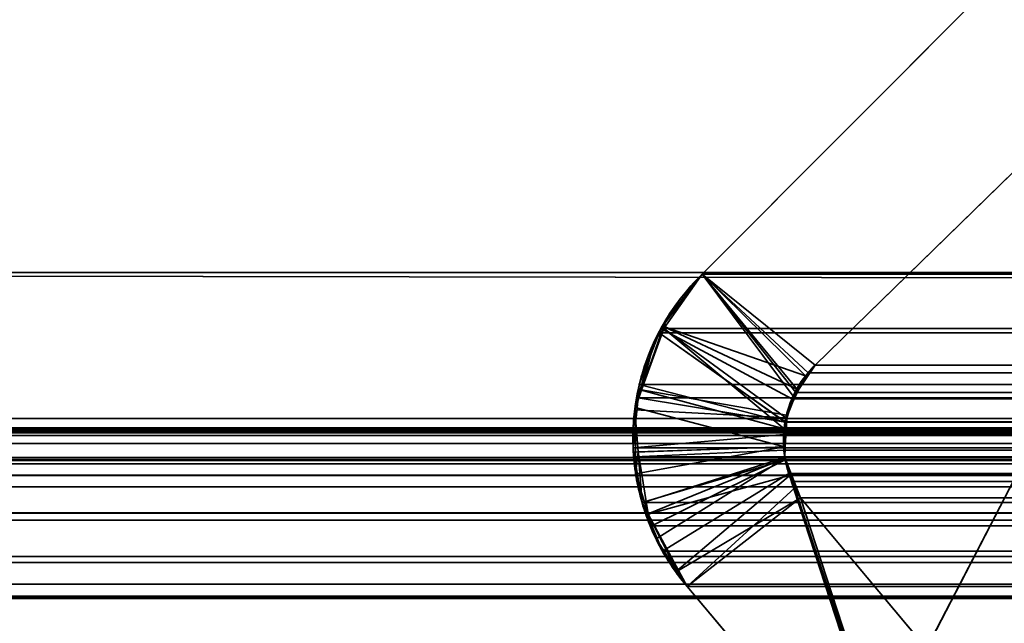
# Model space of a CAD drawing. Header units: millimetres. Extents: x -603 to 3703, y -121 to 193.
# Tile 781 of 1056: x 2497.73 to 2501.81, y 1.19 to 3.69. Entities that reach past the tile are written whole.
import ezdxf

# ---------------------------------------------------------------- set-up
doc = ezdxf.new("R2010")
doc.units = ezdxf.units.MM
doc.layers.add('151', color=7, linetype='Continuous', true_color=0xffffff)

# ---------------------------------------------------------------- blocks, each defined once
blk = doc.blocks.new('UG_SURFACE_125')
at = {"layer": '151', "color": 252, "linetype": 'Continuous', "lineweight": 35}
for points in [[(2503, 4.0145, -7.75), (2487.9999, 4.0145, -7.75), (2487.9999, -24.9528, -7.75), (3512.0001, -24.9528, -7.75)], [(2487.9999, -24.9528, -8.75), (2487.9999, 4.0145, -8.75), (2503, 4.0145, -8.75)], [(2503, 4.0145, -8.75), (3497, 4.0145, -8.75), (2487.9999, -24.9528, -8.75)], [(3497, 4.0145, -8.75), (3512.0001, 4.0145, -8.75), (3512.0001, -24.9528, -8.75), (2487.9999, -24.9528, -8.75)]]:
    blk.add_3dface(points, dxfattribs=at)
blk = doc.blocks.new('UG_SURFACE_127')
at = {"layer": '151', "color": 7, "linetype": 'Continuous', "lineweight": 35}
for points in [[(2502.2712, 3.4787, -8.75), (2501.0231, 2.2621, -8.75), (2500.5558, 2.6395, -8.75), (2501.8063, 3.8936, -8.75)], [(2501.0231, 2.2621, 2008.2271), (2502.2712, 3.4787, 2006.979), (2501.8063, 3.8936, 2007.4437), (2500.5558, 2.6395, 2008.6942)], [(2501.8063, 3.8936, -8.75), (2500.5558, 2.6395, -8.75), (2500.5558, 2.6395, 2008.6942), (2501.8063, 3.8936, 2007.4437)], [(2501.8082, 3.9049, 2007.4418), (2501.8063, 3.8936, 2007.4437), (2502.2712, 3.4787, 2006.979), (2502.3596, 3.6037, 2006.8905)], [(2501.8063, 3.8936, -8.75), (2502.3541, 3.6031, -8.75), (2502.2712, 3.4787, -8.75)], [(2501.8063, 3.8936, -8.75), (2502.4178, 3.6987, -8.75), (2502.3541, 3.6031, -8.75)], [(2502.2712, 3.4787, 2006.979), (2501.0231, 2.2621, 2008.2271), (2501.0231, 2.2621, -8.75), (2502.2712, 3.4787, -8.75)], [(2500.3951, 2.4216, -8.75), (2500.4044, 2.4487, -8.75), (2500.5558, 2.6395, -8.75), (2500.983, 2.2174, -8.75)], [(2500.9062, 2.0413, 2008.3437), (2500.9322, 2.1339, 2008.3179), (2500.5558, 2.6395, 2008.6942), (2500.396, 2.4145, 2008.8539)], [(2500.4044, 2.4487, -8.75), (2500.396, 2.4145, 2008.8539), (2500.5558, 2.6395, 2008.6942)], [(2500.5558, 2.6395, 2008.6942), (2500.5558, 2.6395, -8.75), (2500.4044, 2.4487, -8.75)], [(2501.0231, 2.2621, -8.75), (2500.983, 2.2174, -8.75), (2500.5558, 2.6395, -8.75)], [(2500.5558, 2.6395, 2008.6942), (2500.9322, 2.1339, 2008.3179), (2500.9501, 2.1591, 2008.3001)], [(2500.9501, 2.1591, 2008.3001), (2501.0231, 2.2621, 2008.2271), (2500.5558, 2.6395, 2008.6942)], [(2500.4044, 2.4487, -8.75), (2500.3951, 2.4216, -8.75), (2500.396, 2.4145, 2008.8539)], [(2500.396, 2.4145, 2008.8539), (2500.3569, 2.3595, 2008.893), (2500.2983, 2.1593, 2008.9517), (2500.8943, 1.9984, 2008.3556)], [(2500.9549, 2.1594, -8.75), (2500.9043, 2.0549, -8.75), (2500.3042, 2.1591, -8.75), (2500.3951, 2.4216, -8.75)], [(2500.396, 2.4145, 2008.8539), (2500.3951, 2.4216, -8.75), (2500.3042, 2.1591, -8.75)], [(2500.3042, 2.1591, -8.75), (2500.3569, 2.3595, 2008.893), (2500.396, 2.4145, 2008.8539)], [(2500.3951, 2.4216, -8.75), (2500.983, 2.2174, -8.75), (2500.9549, 2.1594, -8.75)], [(2500.396, 2.4145, 2008.8539), (2500.8943, 1.9984, 2008.3556), (2500.9062, 2.0413, 2008.3437)], [(2500.3042, 2.1591, -8.75), (2500.2983, 2.1593, 2008.9517), (2500.3569, 2.3595, 2008.893)], [(2501.0231, 2.2621, 2008.2271), (2500.9501, 2.1591, 2008.3001), (2500.9549, 2.1594, -8.75)], [(2500.9549, 2.1594, -8.75), (2500.983, 2.2174, -8.75), (2501.0231, 2.2621, 2008.2271)], [(2500.983, 2.2174, -8.75), (2501.0231, 2.2621, -8.75), (2501.0231, 2.2621, 2008.2271)], [(2500.2759, 2.0769, -8.75), (2500.2773, 2.0869, 2008.9729), (2500.2983, 2.1593, 2008.9517)], [(2500.2983, 2.1593, 2008.9517), (2500.3042, 2.1591, -8.75), (2500.2759, 2.0769, -8.75)], [(2500.2759, 2.0769, -8.75), (2500.3042, 2.1591, -8.75), (2500.9043, 2.0549, -8.75), (2500.9041, 2.0437, -8.75)], [(2500.8967, 1.9241, 2008.3532), (2500.8943, 1.9984, 2008.3556), (2500.2983, 2.1593, 2008.9517), (2500.2773, 2.0869, 2008.9729)], [(2500.9041, 2.0437, -8.75), (2500.9043, 2.0549, -8.75), (2500.9501, 2.1591, 2008.3001)], [(2500.9501, 2.1591, 2008.3001), (2500.9322, 2.1339, 2008.3179), (2500.9041, 2.0437, -8.75)], [(2500.9322, 2.1339, 2008.3179), (2500.9062, 2.0413, 2008.3437), (2500.9041, 2.0437, -8.75)], [(2500.9043, 2.0549, -8.75), (2500.9549, 2.1594, -8.75), (2500.9501, 2.1591, 2008.3001)], [(2500.2789, 1.902, 2008.9712), (2500.2773, 2.0869, 2008.9729), (2500.2759, 2.0769, -8.75)], [(2500.2773, 2.0869, 2008.9729), (2500.2789, 1.902, 2008.9712), (2500.8967, 1.9241, 2008.3532)], [(2500.2897, 1.9034, -8.75), (2500.2759, 2.0769, -8.75), (2500.9041, 2.0437, -8.75), (2500.8993, 1.9236, -8.75)], [(2500.2759, 2.0769, -8.75), (2500.2897, 1.9034, -8.75), (2500.2789, 1.902, 2008.9712)], [(2500.9062, 2.0413, 2008.3437), (2500.8943, 1.9984, 2008.3556), (2500.8993, 1.9236, -8.75)], [(2500.8993, 1.9236, -8.75), (2500.9041, 2.0437, -8.75), (2500.9062, 2.0413, 2008.3437)], [(2500.8943, 1.9984, 2008.3556), (2500.8967, 1.9241, 2008.3532), (2500.8993, 1.9236, -8.75)], [(2500.8967, 1.9241, 2008.3532), (2500.2789, 1.902, 2008.9712), (2500.2797, 1.8123, 2008.9703)], [(2500.2797, 1.8123, 2008.9703), (2500.3319, 1.6459, 2008.9183), (2500.8981, 1.8769, 2008.3518), (2500.8967, 1.9241, 2008.3532)], [(2500.8993, 1.9236, -8.75), (2500.8976, 1.8796, -8.75), (2500.3066, 1.6913, -8.75), (2500.2897, 1.9034, -8.75)], [(2500.8993, 1.9236, -8.75), (2500.8967, 1.9241, 2008.3532), (2500.8981, 1.8769, 2008.3518)], [(2500.8981, 1.8769, 2008.3518), (2500.8976, 1.8796, -8.75), (2500.8993, 1.9236, -8.75)], [(2500.2797, 1.8123, 2008.9703), (2500.2789, 1.902, 2008.9712), (2500.2897, 1.9034, -8.75)], [(2500.3319, 1.6459, 2008.9183), (2500.2797, 1.8123, 2008.9703), (2500.2897, 1.9034, -8.75)], [(2500.2897, 1.9034, -8.75), (2500.3066, 1.6913, -8.75), (2500.3319, 1.6459, 2008.9183)], [(2500.3314, 1.645, -8.75), (2500.3066, 1.6913, -8.75), (2500.8976, 1.8796, -8.75), (2500.9258, 1.8076, -8.75)], [(2500.8981, 1.8769, 2008.3518), (2500.3319, 1.6459, 2008.9183), (2500.3643, 1.542, 2008.8856)], [(2500.3643, 1.542, 2008.8856), (2500.4501, 1.4105, 2008.8), (2500.9212, 1.807, 2008.3287), (2500.8981, 1.8769, 2008.3518)], [(2500.8976, 1.8796, -8.75), (2500.8981, 1.8769, 2008.3518), (2500.9212, 1.807, 2008.3287)], [(2500.9212, 1.807, 2008.3287), (2500.9258, 1.8076, -8.75), (2500.8976, 1.8796, -8.75)], [(2500.9258, 1.8076, -8.75), (2500.9627, 1.7131, -8.75), (2500.457, 1.4111, -8.75), (2500.3314, 1.645, -8.75)], [(2500.4501, 1.4105, 2008.8), (2500.4928, 1.345, 2008.7574), (2500.9391, 1.754, 2008.311), (2500.9212, 1.807, 2008.3287)], [(2500.9258, 1.8076, -8.75), (2500.9212, 1.807, 2008.3287), (2500.9391, 1.754, 2008.311)], [(2500.9258, 1.8076, -8.75), (2500.9391, 1.754, 2008.311), (2500.9627, 1.7131, 2008.2872)], [(2500.9627, 1.7131, 2008.2872), (2500.9627, 1.7131, -8.75), (2500.9258, 1.8076, -8.75)], [(2500.9627, 1.7131, 2008.2872), (2500.9391, 1.754, 2008.311), (2500.4928, 1.345, 2008.7574)], [(2500.3066, 1.6913, -8.75), (2500.3314, 1.645, -8.75), (2500.3319, 1.6459, 2008.9183)], [(2500.4928, 1.345, -8.75), (2500.457, 1.4111, -8.75), (2500.9627, 1.7131, -8.75)], [(2500.9627, 1.7131, -8.75), (2501.5149, 1.0529, -8.75), (2501.431, 0.2303, -8.75), (2500.4928, 1.345, -8.75)], [(2501.5149, 1.0529, 2007.735), (2500.9627, 1.7131, 2008.2872), (2500.4928, 1.345, 2008.7574), (2501.431, 0.2303, 2007.8189)], [(2500.9627, 1.7131, 2008.2872), (2501.5149, 1.0529, 2007.735), (2501.5149, 1.0529, -8.75), (2500.9627, 1.7131, -8.75)], [(2500.3643, 1.542, 2008.8856), (2500.3319, 1.6459, 2008.9183), (2500.3314, 1.645, -8.75)], [(2500.3314, 1.645, -8.75), (2500.457, 1.4111, -8.75), (2500.4501, 1.4105, 2008.8)], [(2500.4501, 1.4105, 2008.8), (2500.3643, 1.542, 2008.8856), (2500.3314, 1.645, -8.75)], [(2500.4928, 1.345, 2008.7574), (2500.4501, 1.4105, 2008.8), (2500.457, 1.4111, -8.75)], [(2500.457, 1.4111, -8.75), (2500.4928, 1.345, -8.75), (2500.4928, 1.345, 2008.7574)], [(2500.4928, 1.345, -8.75), (2501.431, 0.2303, -8.75), (2501.431, 0.2303, 2007.8189), (2500.4928, 1.345, 2008.7574)]]:
    blk.add_3dface(points, dxfattribs=at)
blk = doc.blocks.new('UG_SURFACE_128')
at = {"layer": '151', "color": 7, "linetype": 'Continuous', "lineweight": 35}
for points in [[(3512.1751, 2.6459, 2021.425), (3512.1284, 5.9608, 2021.3785), (2487.8716, 5.9608, 2021.3785), (2487.8249, 2.6459, 2021.425)], [(2488.795, 2.0412, 2020.4549), (2488.8775, 4.9715, 2020.3724), (3511.1225, 4.9715, 2020.3724), (3511.205, 2.0412, 2020.4549)], [(2500.5558, 2.6395, 2008.6942), (2501.8063, 3.8936, 2007.4437), (2502.2712, 3.4787, 2006.979), (2501.0231, 2.2621, 2008.2271)], [(2501.8063, 3.8936, 2007.4437), (2500.5558, 2.6395, 2008.6942), (3499.4442, 2.6395, 2008.6942), (3498.1937, 3.8936, 2007.4437)], [(2502.3413, 3.5635, 2006.9087), (2502.2712, 3.4787, 2006.979), (2501.8063, 3.8936, 2007.4437), (2501.8075, 3.8999, 2007.4427)], [(3497.7288, 3.4787, 2006.979), (3498.9769, 2.2621, 2008.2271), (2501.0231, 2.2621, 2008.2271), (2502.2712, 3.4787, 2006.979)], [(3512.1696, 1.0733, 2021.4195), (2487.8249, 2.6459, 2021.425), (2487.7391, 0.3112, 2021.5108)], [(3512.1696, 1.0733, 2021.4195), (3512.1751, 2.6459, 2021.425), (2487.8249, 2.6459, 2021.425)], [(2500.9429, 2.1484, 2008.307), (2500.927, 2.1222, 2008.3232), (2500.3841, 2.4134, 2008.8658), (2500.5558, 2.6395, 2008.6942)], [(3499.6159, 2.4134, 2008.8658), (3499.4442, 2.6395, 2008.6942), (2500.5558, 2.6395, 2008.6942), (2500.3841, 2.4134, 2008.8658)], [(2500.5558, 2.6395, 2008.6942), (2500.9937, 2.2307, 2008.2562), (2500.9429, 2.1484, 2008.307)], [(2501.0231, 2.2621, 2008.2271), (2500.9937, 2.2307, 2008.2562), (2500.5558, 2.6395, 2008.6942)], [(2500.3777, 2.3963, 2008.8725), (2500.3841, 2.4134, 2008.8658), (2500.927, 2.1222, 2008.3232), (2500.8988, 2.0275, 2008.3513)], [(2500.3777, 2.3963, 2008.8725), (3499.6223, 2.3963, 2008.8725), (3499.6159, 2.4134, 2008.8658)], [(2500.3841, 2.4134, 2008.8658), (2500.3777, 2.3963, 2008.8725), (3499.6159, 2.4134, 2008.8658)], [(2500.8984, 2.026, 2008.3516), (2500.2949, 2.1819, 2008.955), (2500.3777, 2.3963, 2008.8725)], [(3499.7051, 2.1819, 2008.955), (3499.6223, 2.3963, 2008.8725), (2500.3777, 2.3963, 2008.8725), (2500.2949, 2.1819, 2008.955)], [(2500.8988, 2.0275, 2008.3513), (2500.8984, 2.026, 2008.3516), (2500.3777, 2.3963, 2008.8725)], [(3499.0554, 2.1585, 2008.3055), (2500.9937, 2.2307, 2008.2562), (2501.0231, 2.2621, 2008.2271)], [(2501.0231, 2.2621, 2008.2271), (3498.9769, 2.2621, 2008.2271), (3499.0554, 2.1585, 2008.3055)], [(3499.0585, 2.1509, 2008.3084), (2500.9429, 2.1484, 2008.307), (2500.9937, 2.2307, 2008.2562)], [(3499.0554, 2.1585, 2008.3055), (3499.0585, 2.1509, 2008.3084), (2500.9937, 2.2307, 2008.2562)], [(2500.2897, 2.1271, 2008.9602), (2500.2949, 2.1819, 2008.955), (2500.8984, 2.026, 2008.3516)], [(2500.2949, 2.1819, 2008.955), (2500.2897, 2.1271, 2008.9602), (3499.7103, 2.1271, 2008.9602)], [(2500.2949, 2.1819, 2008.955), (3499.7103, 2.1271, 2008.9602), (3499.7051, 2.1819, 2008.955)], [(2500.8984, 2.026, 2008.3516), (2500.8924, 1.975, 2008.3575), (2500.2692, 1.9194, 2008.9808), (2500.2897, 2.1271, 2008.9602)], [(3499.7308, 1.9194, 2008.9808), (2500.2897, 2.1271, 2008.9602), (2500.2692, 1.9194, 2008.9808)], [(3499.7308, 1.9194, 2008.9808), (3499.7103, 2.1271, 2008.9602), (2500.2897, 2.1271, 2008.9602)], [(3499.0988, 2.027, 2008.3489), (2500.8988, 2.0275, 2008.3513), (2500.927, 2.1222, 2008.3232)], [(3499.0954, 2.0554, 2008.3454), (2500.927, 2.1222, 2008.3232), (2500.9429, 2.1484, 2008.307)], [(3499.0954, 2.0554, 2008.3454), (3499.0988, 2.027, 2008.3489), (2500.927, 2.1222, 2008.3232)], [(2500.9429, 2.1484, 2008.307), (3499.0585, 2.1509, 2008.3084), (3499.0954, 2.0554, 2008.3454)], [(2488.7958, 2.002, 2020.4542), (2488.795, 2.0412, 2020.4549), (3511.205, 2.0412, 2020.4549)], [(2488.8117, 1.8784, 2020.4382), (2488.7958, 2.002, 2020.4542), (3511.205, 2.0412, 2020.4549)], [(3511.205, 2.0412, 2020.4549), (3511.1883, 1.8784, 2020.4382), (2488.8117, 1.8784, 2020.4382)], [(2491.6265, 1.997, 2017.6234), (3508.3735, 1.997, 2017.6234), (3508.2934, 2.0043, 2017.5433)], [(2491.709, 1.9934, 2017.5412), (2491.6265, 1.997, 2017.6234), (3508.2934, 2.0043, 2017.5433)], [(3508.2934, 2.0043, 2017.5433), (3508.291, 2.0038, 2017.5412), (2491.709, 1.9934, 2017.5412)], [(2491.8151, 1.9887, 2017.4348), (2491.709, 1.9934, 2017.5412), (3508.291, 2.0038, 2017.5412)], [(2491.8151, 1.9887, 2017.4348), (3508.291, 2.0038, 2017.5412), (3508.1668, 1.974, 2017.4167)], [(2500.8924, 1.975, 2008.3575), (2500.8984, 2.026, 2008.3516), (3499.1057, 1.9097, 2008.3556)], [(3499.1083, 1.9483, 2008.3582), (2500.8984, 2.026, 2008.3516), (2500.8988, 2.0275, 2008.3513)], [(3499.1083, 1.9483, 2008.3582), (3499.1057, 1.9097, 2008.3556), (2500.8984, 2.026, 2008.3516)], [(2500.8988, 2.0275, 2008.3513), (3499.0988, 2.027, 2008.3489), (3499.1083, 1.9483, 2008.3582)], [(2491.6265, 1.997, 2017.6234), (2489.7101, 1.295, 2019.5398), (3510.2899, 1.295, 2019.5398), (3508.3735, 1.997, 2017.6234)], [(3508.1668, 1.974, 2017.4167), (2491.8339, 1.982, 2017.416), (2491.8151, 1.9887, 2017.4348)], [(2491.8661, 1.9704, 2017.3838), (2491.8339, 1.982, 2017.416), (3508.1668, 1.974, 2017.4167)], [(2491.8661, 1.9704, 2017.3838), (3508.1668, 1.974, 2017.4167), (3508.1148, 1.9616, 2017.365)], [(3508.1148, 1.9616, 2017.365), (2491.9114, 1.9378, 2017.3385), (2491.8661, 1.9704, 2017.3838)], [(3508.1148, 1.9616, 2017.365), (3508.0876, 1.941, 2017.3376), (2491.9114, 1.9378, 2017.3385)], [(2500.2754, 1.8818, 2008.9746), (2500.2692, 1.9194, 2008.9808), (2500.8924, 1.975, 2008.3575), (2500.8967, 1.9101, 2008.3532)], [(3499.1057, 1.9097, 2008.3556), (2500.8967, 1.9101, 2008.3532), (2500.8924, 1.975, 2008.3575)], [(2492.0065, 1.8695, 2017.2434), (2491.9114, 1.9378, 2017.3385), (3508.0876, 1.941, 2017.3376)], [(2492.0065, 1.8695, 2017.2434), (3508.0876, 1.941, 2017.3376), (3507.9935, 1.8695, 2017.2434)], [(2500.2692, 1.9194, 2008.9808), (2500.2754, 1.8818, 2008.9746), (3499.7246, 1.8818, 2008.9746), (3499.7308, 1.9194, 2008.9808)], [(2488.8117, 1.8784, 2020.4382), (3511.1883, 1.8784, 2020.4382), (3511.1794, 1.8545, 2020.4294)], [(3511.1794, 1.8545, 2020.4294), (2488.8186, 1.8526, 2020.4315), (2488.8117, 1.8784, 2020.4382)], [(2500.8967, 1.9101, 2008.3532), (2500.8993, 1.8701, 2008.3506), (2500.3061, 1.6931, 2008.944), (2500.2754, 1.8818, 2008.9746)], [(3499.6939, 1.6931, 2008.944), (2500.2754, 1.8818, 2008.9746), (2500.3061, 1.6931, 2008.944)], [(3499.6939, 1.6931, 2008.944), (3499.7246, 1.8818, 2008.9746), (2500.2754, 1.8818, 2008.9746)], [(2500.8967, 1.9101, 2008.3532), (3499.1057, 1.9097, 2008.3556), (3499.1047, 1.8959, 2008.3547)], [(2500.8993, 1.8701, 2008.3506), (2500.8967, 1.9101, 2008.3532), (3499.1047, 1.8959, 2008.3547)], [(3499.1047, 1.8959, 2008.3547), (2500.9141, 1.8134, 2008.3358), (2500.8993, 1.8701, 2008.3506)], [(2500.9141, 1.8134, 2008.3358), (3499.1047, 1.8959, 2008.3547), (3499.0795, 1.7957, 2008.3296)], [(2488.8308, 1.8061, 2020.4191), (2488.8186, 1.8526, 2020.4315), (3511.1794, 1.8545, 2020.4294)], [(2488.8308, 1.8061, 2020.4191), (3511.1794, 1.8545, 2020.4294), (3511.1115, 1.6712, 2020.3614)], [(3507.9935, 1.8695, 2017.2434), (2492.0084, 1.8664, 2017.2415), (2492.0065, 1.8695, 2017.2434)], [(3507.9935, 1.8695, 2017.2434), (3507.9916, 1.8664, 2017.2415), (2492.0084, 1.8664, 2017.2415)], [(2492.0084, 1.8664, 2017.2415), (3507.9916, 1.8664, 2017.2415), (3507.9215, 1.7573, 2017.1714), (2492.0785, 1.7573, 2017.1714)], [(2500.3464, 1.5971, 2008.9035), (2500.3061, 1.6931, 2008.944), (2500.8993, 1.8701, 2008.3506)], [(2500.8993, 1.8701, 2008.3506), (2500.9141, 1.8134, 2008.3358), (2500.3912, 1.4909, 2008.8589), (2500.3464, 1.5971, 2008.9035)], [(2488.8308, 1.8061, 2020.4191), (3511.1115, 1.6712, 2020.3614), (3511.0958, 1.6501, 2020.3459)], [(3511.0958, 1.6501, 2020.3459), (2488.905, 1.6499, 2020.345), (2488.8308, 1.8061, 2020.4191)], [(2500.9141, 1.8134, 2008.3358), (2501.431, 0.2303, 2007.8189), (2500.4928, 1.345, 2008.7574), (2500.3912, 1.4909, 2008.8589)], [(2500.9141, 1.8134, 2008.3358), (2501.4625, 0.1807, 2007.7875), (2501.431, 0.2303, 2007.8189)], [(2501.4625, 0.1807, 2007.7875), (2500.9141, 1.8134, 2008.3358), (2500.9301, 1.7806, 2008.3201)], [(2500.9141, 1.8134, 2008.3358), (3499.0795, 1.7957, 2008.3296), (3499.0711, 1.7794, 2008.3213)], [(3499.0711, 1.7794, 2008.3213), (2500.9301, 1.7806, 2008.3201), (2500.9141, 1.8134, 2008.3358)], [(2492.0785, 1.7573, 2017.1714), (3507.9215, 1.7573, 2017.1714), (3507.2753, 1.0745, 2016.5255), (2492.7247, 1.0745, 2016.5255)], [(2500.9301, 1.7806, 2008.3201), (2500.9627, 1.7131, 2008.2872), (2501.4625, 0.1807, 2007.7875)], [(2500.9301, 1.7806, 2008.3201), (3499.0711, 1.7794, 2008.3213), (3499.0373, 1.7131, 2008.2872)], [(3499.0373, 1.7131, 2008.2872), (2500.9627, 1.7131, 2008.2872), (2500.9301, 1.7806, 2008.3201)], [(2500.3061, 1.6931, 2008.944), (2500.3464, 1.5971, 2008.9035), (3499.6536, 1.5971, 2008.9035), (3499.6939, 1.6931, 2008.944)], [(2501.4625, 0.1807, 2007.7875), (2500.9627, 1.7131, 2008.2872), (2501.5149, 1.0529, 2007.735)], [(3499.0373, 1.7131, 2008.2872), (3498.4851, 1.0529, 2007.735), (2501.5149, 1.0529, 2007.735), (2500.9627, 1.7131, 2008.2872)], [(2488.905, 1.6499, 2020.345), (3511.0958, 1.6501, 2020.3459), (3510.993, 1.5104, 2020.2429)], [(2488.9185, 1.6214, 2020.3316), (2488.905, 1.6499, 2020.345), (3510.993, 1.5104, 2020.2429)], [(2488.9185, 1.6214, 2020.3316), (3510.993, 1.5104, 2020.2429), (3510.9425, 1.4749, 2020.1926)], [(3510.9425, 1.4749, 2020.1926), (2489.0566, 1.4693, 2020.1933), (2488.9185, 1.6214, 2020.3316)], [(3499.6536, 1.5971, 2008.9035), (2500.3464, 1.5971, 2008.9035), (2500.3912, 1.4909, 2008.8589)], [(3499.6088, 1.4909, 2008.8589), (3499.6536, 1.5971, 2008.9035), (2500.3912, 1.4909, 2008.8589)], [(2489.079, 1.4448, 2020.1712), (2489.0566, 1.4693, 2020.1933), (3510.9425, 1.4749, 2020.1926)], [(2489.079, 1.4448, 2020.1712), (3510.9425, 1.4749, 2020.1926), (3510.7572, 1.3446, 2020.0071)], [(2500.3912, 1.4909, 2008.8589), (2500.4928, 1.345, 2008.7574), (3499.5072, 1.345, 2008.7574), (3499.6088, 1.4909, 2008.8589)], [(2489.079, 1.4448, 2020.1712), (3510.7572, 1.3446, 2020.0071), (3510.7486, 1.3429, 2019.9986)], [(3510.7486, 1.3429, 2019.9986), (2489.2542, 1.3555, 2019.9957), (2489.079, 1.4448, 2020.1712)], [(2489.3539, 1.3048, 2019.8963), (2489.2542, 1.3555, 2019.9957), (3510.7486, 1.3429, 2019.9986)], [(2489.4698, 1.3016, 2019.7802), (2489.3539, 1.3048, 2019.8963), (3510.7486, 1.3429, 2019.9986)], [(3510.7486, 1.3429, 2019.9986), (3510.5288, 1.3001, 2019.7787), (2489.4698, 1.3016, 2019.7802)], [(2500.4928, 1.345, 2008.7574), (2501.431, 0.2303, 2007.8189), (3498.569, 0.2303, 2007.8189), (3499.5072, 1.345, 2008.7574)], [(2489.4698, 1.3016, 2019.7802), (3510.5288, 1.3001, 2019.7787), (3510.4198, 1.2788, 2019.67)], [(2489.7101, 1.295, 2019.5398), (2489.4698, 1.3016, 2019.7802), (3510.4198, 1.2788, 2019.67)], [(3510.4198, 1.2788, 2019.67), (3510.2899, 1.295, 2019.5398), (2489.7101, 1.295, 2019.5398)]]:
    blk.add_3dface(points, dxfattribs=at)
blk = doc.blocks.new('UG_SURFACE_153')
at = {"layer": '151', "color": 252, "linetype": 'Continuous', "lineweight": 35}
for points in [[(2485.5001, -29.92, 2023.7501), (3514.4999, -29.92, 2023.7501), (3514.4999, 14.42, 2023.7501), (2485.5001, 14.42, 2023.7501)], [(2487, -29.92, 2022.2499), (2487, 14.42, 2022.2499), (3513, 14.42, 2022.2499), (3513, -29.92, 2022.2499)]]:
    blk.add_3dface(points, dxfattribs=at)
blk = doc.blocks.new('UG_SURFACE_180')
at = {"layer": '151', "color": 252, "linetype": 'Continuous', "lineweight": 35}
for points in [[(3703.0001, -18, 2212.25), (3703.0001, 174.4, 2212.25), (2296.9999, 174.4, 2212.25), (2296.9999, -18, 2212.25)], [(2447, -18, 2062.2499), (2447, 174.4, 2062.2499), (3553, 174.4, 2062.2499), (3553, -18, 2062.2499)]]:
    blk.add_3dface(points, dxfattribs=at)

msp = doc.modelspace()

# ---------------------------------------------------------------- linework, layer by layer
at = {"layer": '151', "color": 7, "linetype": 'Continuous', "lineweight": 35}
for p, q in [((2501.8063, 3.8936, -8.75), (2500.5557, 2.6395, -8.75)), ((2500.5557, 2.6395, 2008.6943), (2501.8063, 3.8936, 2007.4437)), ((2500.5557, 2.6395, 2008.6943), (2501.8063, 3.8936, 2007.4437)), ((2502.2711, 3.4787, -8.75), (2501.023, 2.2621, -8.75)), ((2502.2711, 3.4787, 2006.9789), (2501.023, 2.2621, 2008.227)), ((2502.2711, 3.4787, 2006.9789), (2501.023, 2.2621, 2008.227)), ((3512.175, 2.6459, 2021.425), (2487.825, 2.6459, 2021.425)), ((2500.5557, 2.6395, -8.75), (2500.5557, 2.6395, 2008.6943)), ((2500.5557, 2.6395, 2008.6943), (3499.4443, 2.6395, 2008.6943)), ((3498.977, 2.2621, 2008.227), (2501.023, 2.2621, 2008.227)), ((2501.023, 2.2621, 2008.227), (2501.023, 2.2621, -8.75)), ((2488.7951, 2.0412, 2020.4549), (3511.2049, 2.0412, 2020.4549)), ((2491.6266, 1.997, 2017.6234), (3508.3734, 1.997, 2017.6234)), ((2488.8117, 1.8784, 2020.4383), (3511.1883, 1.8784, 2020.4383)), ((2492.0786, 1.7573, 2017.1714), (3507.9214, 1.7573, 2017.1714)), ((2500.9628, 1.7131, 2008.2872), (2500.9628, 1.7131, -8.75)), ((2500.9628, 1.7131, -8.75), (2501.515, 1.0529, -8.75)), ((2500.9628, 1.7131, 2008.2872), (2501.515, 1.0529, 2007.735)), ((3499.0372, 1.7131, 2008.2872), (2500.9628, 1.7131, 2008.2872)), ((2500.9628, 1.7131, 2008.2872), (2501.515, 1.0529, 2007.735)), ((2500.4927, 1.345, -8.75), (2500.4927, 1.345, 2008.7573)), ((2500.4927, 1.345, 2008.7573), (3499.5073, 1.345, 2008.7573)), ((2501.4311, 0.2303, 2007.8189), (2500.4927, 1.345, 2008.7573)), ((2501.4311, 0.2303, 2007.8189), (2500.4927, 1.345, 2008.7573)), ((2500.4927, 1.345, -8.75), (2501.4311, 0.2303, -8.75)), ((2489.7101, 1.295, 2019.5399), (3510.2899, 1.295, 2019.5399))]:
    msp.add_line(p, q, dxfattribs=at)
for points in [[(2500.4927, 1.345, -8.75), (2500.1709, 1.7265, -8.75), (2500.1985, 2.2915, -8.75), (2500.5557, 2.6395, -8.75)], [(2500.5557, 2.6395, 2008.6943), (2500.1985, 2.2915, 2009.0515), (2500.1709, 1.7265, 2009.0791), (2500.4927, 1.345, 2008.7573)], [(2500.9628, 1.7131, -8.75), (2500.8488, 1.8869, -8.75), (2500.8743, 2.117, -8.75), (2501.023, 2.2621, -8.75)], [(2501.023, 2.2621, 2008.227), (2500.8743, 2.117, 2008.3757), (2500.8488, 1.8869, 2008.4012), (2500.9628, 1.7131, 2008.2872)], [(2492.0786, 1.7573, -8.75), (2493.5586, -0.1772, -8.75), (2495.9855, -1.1357, -8.75), (2498.3876, -0.7357, -8.75)], [(2498.3876, -0.7357, 2010.8624), (2495.9855, -1.1357, 2013.2645), (2493.5586, -0.1772, 2015.6914), (2492.0786, 1.7573, 2017.1714)]]:
    msp.add_open_spline(points, degree=3, dxfattribs=at)
for points, knots in [([(2500.5557, 2.6395, 2008.6943), (2500.4913, 2.5767, 2008.7587), (2500.4318, 2.501, 2008.8182), (2500.3462, 2.3438, 2008.9038), (2500.3151, 2.2651, 2008.9349), (2500.2749, 2.0983, 2008.9751), (2500.2657, 2.0076, 2008.9843), (2500.2724, 1.8421, 2008.9776), (2500.2853, 1.7647, 2008.9647), (2500.3271, 1.6205, 2008.9229), (2500.3565, 1.5522, 2008.8935), (2500.4213, 1.4376, 2008.8287), (2500.4557, 1.3888, 2008.7943), (2500.4927, 1.345, 2008.7573)], [0, 0, 0, 0, 0.216801, 0.216801, 0.388943, 0.388943, 0.56272, 0.56272, 0.714161, 0.714161, 0.867331, 0.867331, 1, 1, 1, 1]), ([(2500.9628, 1.7131, 2008.2872), (2500.9433, 1.7428, 2008.3067), (2500.9263, 1.7768, 2008.3237), (2500.908, 1.8316, 2008.342), (2500.903, 1.8507, 2008.347), (2500.8929, 1.9041, 2008.3571), (2500.8905, 1.94, 2008.3595), (2500.8934, 1.9922, 2008.3566), (2500.8954, 2.0093, 2008.3546), (2500.9042, 2.0598, 2008.3458), (2500.9142, 2.0924, 2008.3358), (2500.9445, 2.1632, 2008.3055), (2500.9678, 2.1999, 2008.2822), (2501.0032, 2.2419, 2008.2468), (2501.0129, 2.2523, 2008.2371), (2501.023, 2.2621, 2008.227)], [0, 0, 0, 0, 0.1907, 0.1907, 0.284569, 0.284569, 0.449788, 0.449788, 0.529986, 0.529986, 0.693188, 0.693188, 0.9195, 0.9195, 1, 1, 1, 1]), ([(2498.3876, -0.7357, 2010.8624), (2497.2632, -0.923, 2011.9868), (2496.1398, -0.8246, 2013.1102), (2494.5014, -0.226, 2014.7486), (2493.9755, 0.0461, 2015.2745), (2492.9724, 0.7643, 2016.2776), (2492.4959, 1.2119, 2016.7541), (2492.0786, 1.7573, 2017.1714)], [0, 0, 0, 0, 0.5, 0.5, 0.75, 0.75, 1, 1, 1, 1])]:
    msp.add_open_spline(points, degree=3, knots=knots, dxfattribs=at)

# ---------------------------------------------------------------- block references
at = {"layer": '151', "color": 252, "linetype": 'Continuous', "lineweight": 35}
for name in ['UG_SURFACE_180', 'UG_SURFACE_125', 'UG_SURFACE_153']:
    msp.add_blockref(name, (0, 0), dxfattribs=at)
at = {"layer": '151', "color": 7, "linetype": 'Continuous', "lineweight": 35}
for name in ['UG_SURFACE_127', 'UG_SURFACE_128']:
    msp.add_blockref(name, (0, 0), dxfattribs=at)

doc.saveas('drawing.dxf')
